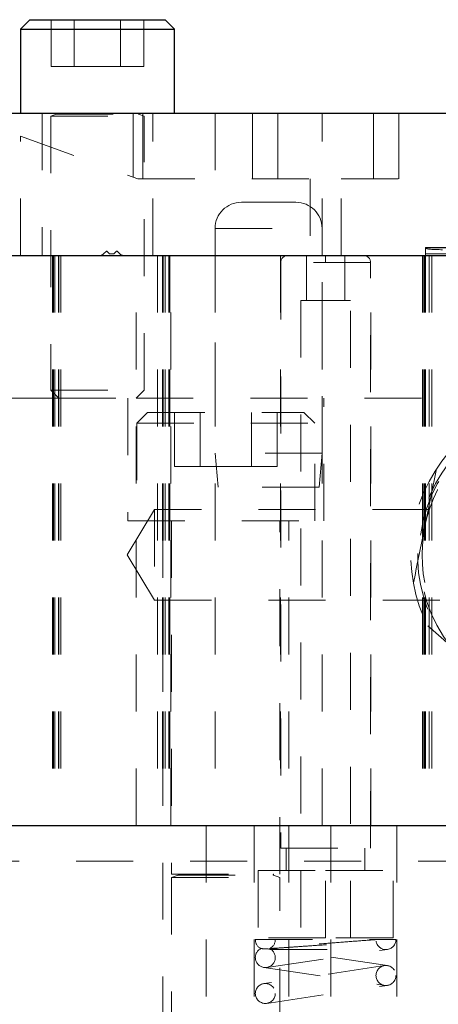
# Model space of a CAD drawing. Header units: inches. Extents: x 1880 to 2363, y -453 to -54.
# Tile 320 of 656: x 2038.995 to 2039.729, y -278.8 to -277.072. Entities that reach past the tile are written whole.
import ezdxf

# ---------------------------------------------------------------- set-up
doc = ezdxf.new("R2010")
doc.units = ezdxf.units.IN
doc.header["$LTSCALE"] = 0.5
doc.header["$MEASUREMENT"] = 0
doc.linetypes.add('HIDDEN', pattern=[0.225, 0.15, -0.075])
for name, color, linetype in [('DIE-M-S', 8, 'Continuous'), ('DIE-M-S2', 1, 'Continuous'), ('DIE-M-S3', 8, 'Continuous'), ('RAI-M-S', 8, 'Continuous'), ('SVD-M-S', 8, 'Continuous')]:
    doc.layers.add(name, color=color, linetype=linetype)

msp = doc.modelspace()

# ---------------------------------------------------------------- linework, layer by layer
at = {"layer": 'DIE-M-S', "linetype": 'Continuous', "lineweight": 25}
for p, q in [((2038.90679, -277.48637), (2042.60679, -277.48637)), ((2038.93179, -278.48637), (2042.58179, -278.48637))]:
    msp.add_line(p, q, dxfattribs=at)
at = {"layer": 'DIE-M-S', "linetype": 'HIDDEN', "lineweight": 18}
for p, q in [((2039.05291, -277.48637), (2039.05291, -278.48637)), ((2039.05485, -277.48637), (2039.05485, -278.48637)), ((2039.05485, -277.48637), (2039.05485, -278.48637)), ((2039.06333, -277.48637), (2039.06333, -278.48637)), ((2039.06333, -277.48637), (2039.06333, -278.48637)), ((2039.06379, -277.48637), (2039.06379, -278.48637)), ((2039.06775, -277.48637), (2039.06775, -278.48637)), ((2039.06775, -277.48637), (2039.06775, -278.48637)), ((2039.19979, -278.48637), (2039.19979, -277.48637)), ((2039.24584, -277.48637), (2039.24584, -278.48637)), ((2039.24679, -277.48637), (2039.24679, -278.48637)), ((2039.25025, -277.48637), (2039.25025, -278.48637)), ((2039.25679, -277.48637), (2039.25679, -278.48637)), ((2039.25873, -277.48637), (2039.25873, -278.48637)), ((2039.26067, -278.48637), (2039.26067, -277.48637)), ((2039.33804, -277.48637), (2039.33804, -278.48637)), ((2039.45279, -277.48637), (2039.45279, -278.48637)), ((2039.52554, -278.48637), (2039.52554, -277.48637)), ((2039.61079, -278.48637), (2039.61079, -277.48637)), ((2039.70179, -277.48637), (2039.70179, -278.48637)), ((2039.70291, -277.48637), (2039.70291, -278.48637)), ((2039.70485, -277.48637), (2039.70485, -278.48637)), ((2039.71333, -277.48637), (2039.71333, -278.48637)), ((2039.71775, -277.48637), (2039.71775, -278.48637))]:
    msp.add_line(p, q, dxfattribs=at)
at = {"layer": 'DIE-M-S2', "linetype": 'HIDDEN', "lineweight": 18}
for p, q in [((2039.05679, -277.48637), (2039.05679, -278.48637)), ((2039.14232, -277.48345), (2039.14739, -277.47837)), ((2039.14739, -277.47837), (2039.14839, -277.47837)), ((2039.15315, -277.48313), (2039.14839, -277.47837)), ((2039.16044, -277.48313), (2039.15315, -277.48313)), ((2039.16519, -277.47837), (2039.16044, -277.48313)), ((2039.16519, -277.47837), (2039.16619, -277.47837)), ((2039.16619, -277.47837), (2039.17126, -277.48345)), ((2039.23679, -277.48637), (2039.23679, -278.48637)), ((2039.70679, -277.4722), (2039.70679, -277.47251)), ((2039.80679, -277.4722), (2039.70679, -277.4722)), ((2039.80679, -277.47222), (2039.70679, -277.47222)), ((2039.80679, -277.47251), (2039.70679, -277.47251)), ((2039.70679, -277.47251), (2039.70679, -277.48313)), ((2039.80679, -277.48313), (2039.70679, -277.48313)), ((2039.70679, -277.48313), (2039.70679, -277.48637)), ((2039.70679, -277.48637), (2039.70679, -278.48637))]:
    msp.add_line(p, q, dxfattribs=at)
for centre, start, end in [((2039.13525, -277.47637), 270, 315), ((2039.17833, -277.47637), 225, 270)]:
    msp.add_arc(centre, 0.01, start, end, dxfattribs=at)
msp.add_ellipse((2039.73679, -277.47328), major_axis=(0.03, 0), ratio=0.0874887, start_param=3.1415927, end_param=4.712389, dxfattribs=at)
at = {"layer": 'DIE-M-S3', "linetype": 'HIDDEN', "lineweight": 18}
for p, q in [((2039.49833, -277.48637), (2039.49833, -277.56511)), ((2039.56526, -277.56511), (2039.56526, -277.48637)), ((2039.61053, -277.49819), (2039.45305, -277.49819)), ((2039.45305, -277.49819), (2039.45305, -278.52574)), ((2039.53179, -277.49819), (2039.61053, -277.49819)), ((2039.61053, -278.52574), (2039.61053, -277.49819)), ((2039.48848, -277.56511), (2039.5751, -277.56511)), ((2039.48848, -277.56511), (2039.48848, -278.68322)), ((2039.5751, -278.68322), (2039.5751, -277.56511)), ((2039.32242, -278.48637), (2039.32242, -278.98637)), ((2039.40679, -278.48637), (2039.40679, -278.98637)), ((2039.54117, -278.98637), (2039.54117, -278.48637)), ((2039.65679, -278.98637), (2039.65679, -278.48637)), ((2039.45305, -278.52574), (2039.61053, -278.52574)), ((2039.46289, -278.52574), (2039.46289, -278.56511)), ((2039.60069, -278.56511), (2039.60069, -278.52574)), ((2036.89429, -278.54887), (2040.51929, -278.54887)), ((2039.41368, -278.56511), (2039.53179, -278.56511)), ((2039.41368, -278.56511), (2039.41368, -278.68322)), ((2039.53179, -278.68322), (2039.53179, -278.56511)), ((2039.53179, -278.56511), (2039.6499, -278.56511)), ((2039.6499, -278.68322), (2039.6499, -278.56511)), ((2039.53179, -278.68322), (2039.41368, -278.68322)), ((2039.6499, -278.68322), (2039.53179, -278.68322))]:
    msp.add_line(p, q, dxfattribs=at)
at = {"layer": 'DIE-M-S3', "linetype": 'Continuous', "lineweight": 25}
msp.add_line((2038.93179, -278.48637), (2042.58179, -278.48637), dxfattribs=at)
at = {"layer": 'DIE-M-S3', "linetype": 'HIDDEN', "lineweight": 18}
for centre, start, end in [((2039.46486, -277.49819), 90, 180), ((2039.59872, -277.49819), 0, 90)]:
    msp.add_arc(centre, 0.01181, start, end, dxfattribs=at)
msp.add_open_spline([(2039.53179, -277.49819), (2039.53179, -277.49651), (2039.53179, -277.49303), (2039.53179, -277.48907), (2039.53179, -277.48676), (2039.53179, -277.4865), (2039.53179, -277.48637)], degree=3, knots=[0, 0, 0, 0, 0.2702613, 0.5624294, 0.7897364, 1, 1, 1, 1], dxfattribs=at)
at = {"layer": 'RAI-M-S', "linetype": 'Continuous', "lineweight": 25}
msp.add_line((2038.92479, -277.23637), (2042.33879, -277.23637), dxfattribs=at)
at = {"layer": 'RAI-M-S', "linetype": 'HIDDEN', "lineweight": 18}
for p, q in [((2039.03479, -277.23637), (2039.03479, -277.48637)), ((2039.19414, -277.23637), (2039.19414, -277.34836)), ((2039.19414, -277.34836), (2039.19414, -277.23637)), ((2039.21124, -277.35137), (2039.21124, -277.23637)), ((2039.21124, -277.23637), (2039.21124, -277.35137)), ((2039.22879, -277.48637), (2039.22879, -277.23637)), ((2039.33804, -277.23637), (2039.33804, -277.48637)), ((2039.40335, -277.23637), (2039.40335, -277.35137)), ((2039.40335, -277.35137), (2039.40335, -277.23637)), ((2039.44795, -277.35137), (2039.44795, -277.23637)), ((2039.44795, -277.23637), (2039.44795, -277.35137)), ((2039.52554, -277.48637), (2039.52554, -277.23637)), ((2039.61564, -277.23637), (2039.61564, -277.35137)), ((2039.61564, -277.35137), (2039.61564, -277.23637)), ((2039.66024, -277.35137), (2039.66024, -277.23637)), ((2039.66024, -277.23637), (2039.66024, -277.35137)), ((2038.99664, -277.48637), (2038.99664, -277.27647)), ((2038.99664, -277.27647), (2039.20243, -277.35137)), ((2039.20243, -277.35137), (2039.50466, -277.35137)), ((2039.50466, -277.35137), (2039.50466, -277.48637)), ((2039.55892, -277.35137), (2040.10466, -277.35137)), ((2039.55892, -277.48637), (2039.55892, -277.35137))]:
    msp.add_line(p, q, dxfattribs=at)
at = {"layer": 'SVD-M-S', "linetype": 'Continuous', "lineweight": 25}
for p, q in [((2039.01319, -277.07237), (2038.99679, -277.08877)), ((2039.01319, -277.07237), (2039.25039, -277.07237)), ((2039.26679, -277.08877), (2039.25039, -277.07237)), ((2038.99679, -277.08877), (2038.99679, -277.23637)), ((2038.99679, -277.08877), (2039.26679, -277.08877)), ((2039.26679, -277.23637), (2039.26679, -277.08877))]:
    msp.add_line(p, q, dxfattribs=at)
at = {"layer": 'SVD-M-S', "linetype": 'HIDDEN', "lineweight": 18}
for p, q in [((2039.0506, -277.15437), (2039.0506, -277.07237)), ((2039.0912, -277.15437), (2039.0912, -277.07237)), ((2039.17239, -277.15437), (2039.17239, -277.07237)), ((2039.21298, -277.15437), (2039.21298, -277.07237)), ((2039.0506, -277.15437), (2039.0912, -277.15437)), ((2039.0912, -277.15437), (2039.17239, -277.15437)), ((2039.17239, -277.15437), (2039.21298, -277.15437)), ((2039.04979, -277.23637), (2039.04979, -277.23677)), ((2039.04979, -277.23677), (2039.21379, -277.23677)), ((2039.0596, -277.2383), (2039.04979, -277.24186)), ((2039.04979, -277.24186), (2039.21379, -277.24186)), ((2039.04979, -277.24186), (2039.04979, -277.72237)), ((2039.0596, -277.2383), (2039.20399, -277.2383)), ((2039.21379, -277.24186), (2039.20399, -277.2383)), ((2039.21379, -277.23677), (2039.21379, -277.23637)), ((2039.21379, -277.72237), (2039.21379, -277.24186)), ((2039.47954, -277.39262), (2039.38404, -277.39262)), ((2039.33804, -277.43862), (2039.52554, -277.43862)), ((2039.33804, -277.43862), (2039.33804, -277.83262)), ((2039.52554, -277.83262), (2039.52554, -277.43862)), ((2039.04979, -277.72237), (2039.21379, -277.72237)), ((2039.04979, -277.72237), (2039.06379, -277.73637)), ((2039.19979, -277.73637), (2039.21379, -277.72237)), ((2038.98179, -277.73637), (2039.06379, -277.73637)), ((2039.06379, -277.73637), (2039.19979, -277.73637)), ((2039.18492, -277.73637), (2039.18492, -277.95137)), ((2039.19979, -277.73637), (2040.23179, -277.73637)), ((2039.52867, -277.95137), (2039.52867, -277.73637)), ((2039.21979, -277.76137), (2039.20079, -277.78037)), ((2039.21979, -277.76137), (2039.49379, -277.76137)), ((2039.26658, -277.85637), (2039.26658, -277.76137)), ((2039.31169, -277.85637), (2039.31169, -277.76137)), ((2039.4019, -277.85637), (2039.4019, -277.76137)), ((2039.447, -277.85637), (2039.447, -277.76137)), ((2039.51279, -277.78037), (2039.49379, -277.76137)), ((2039.20079, -277.78037), (2039.51279, -277.78037)), ((2039.20079, -277.78037), (2039.20079, -277.95137)), ((2039.51279, -277.95137), (2039.51279, -277.78037)), ((2039.52554, -277.83262), (2039.33804, -277.83262)), ((2039.33804, -277.83262), (2039.34329, -277.89262)), ((2039.52029, -277.89262), (2039.52554, -277.83262)), ((2039.26658, -277.85637), (2039.31169, -277.85637)), ((2039.31169, -277.85637), (2039.4019, -277.85637)), ((2039.4019, -277.85637), (2039.447, -277.85637)), ((2039.72622, -277.86041), (2039.70596, -277.96067)), ((2039.52029, -277.89262), (2039.34329, -277.89262)), ((2039.23179, -277.93187), (2039.18402, -278.01137)), ((2039.23179, -277.93187), (2039.23179, -278.09087)), ((2039.91391, -277.93187), (2039.23179, -277.93187)), ((2039.18492, -277.95137), (2039.52867, -277.95137)), ((2039.24617, -277.95137), (2039.24617, -278.98637)), ((2039.26179, -277.95137), (2039.26179, -278.57177)), ((2039.45179, -278.57177), (2039.45179, -277.95137)), ((2039.46742, -278.98637), (2039.46742, -277.95137)), ((2039.18402, -278.01137), (2039.23179, -278.09087)), ((2039.23179, -278.09087), (2039.90654, -278.09087)), ((2039.71077, -278.13557), (2039.78747, -278.20325)), ((2039.26179, -278.57177), (2039.45179, -278.57177)), ((2039.2731, -278.5733), (2039.26179, -278.57741)), ((2039.2731, -278.5733), (2039.44049, -278.5733)), ((2039.45179, -278.57741), (2039.44049, -278.5733)), ((2039.26179, -278.57741), (2039.45179, -278.57741)), ((2039.26179, -278.57741), (2039.26179, -279.43587)), ((2039.45179, -279.43587), (2039.45179, -278.57741)), ((2039.40854, -278.68637), (2039.62004, -278.68637)), ((2039.42862, -278.73518), (2039.64012, -278.70368)), ((2039.43461, -278.70387), (2039.63754, -278.70387)), ((2039.64012, -278.73207), (2039.44546, -278.70307)), ((2039.63496, -278.73207), (2039.42346, -278.76357)), ((2039.42346, -278.73518), (2039.63496, -278.76668)), ((2039.42862, -278.79818), (2039.64012, -278.76668))]:
    msp.add_line(p, q, dxfattribs=at)
for centre in [(2039.63754, -278.74937), (2039.42604, -278.78087)]:
    msp.add_circle(centre, 0.0175, dxfattribs=at)
for centre, radius, start, end in [((2039.05933, -277.23756), 0.000787, 290, 90), ((2039.20426, -277.23756), 0.000787, 90, 250), ((2039.38404, -277.43862), 0.046, 90, 180), ((2039.47954, -277.43862), 0.046, 0, 90), ((2039.95679, -278.01137), 0.27559, 15.63681, 288.57277), ((2039.95679, -278.01137), 0.26378, 5.68951, 288.57277), ((2039.95679, -278.01137), 0.26083, 18.57277, 346.18868), ((2039.95679, -278.01137), 0.25591, 108.57277, 168.57277), ((2039.95679, -278.01137), 0.25591, 168.57277, 228.57277), ((2039.27283, -278.57256), 0.000787, 290, 90), ((2039.44076, -278.57256), 0.000787, 90, 250), ((2039.42604, -278.68637), 0.0175, 180, 244.1949), ((2039.42604, -278.68637), 0.0175, 294.60211, 0), ((2039.63754, -278.68637), 0.0175, 188.47114, 0), ((2039.42604, -278.71787), 0.0175, 115.84193, 64.15807)]:
    msp.add_arc(centre, radius, start, end, dxfattribs=at)
for points, knots in [([(2039.70596, -277.96067), (2039.70526, -277.96411), (2039.69846, -277.99776), (2039.69173, -278.03105), (2039.68569, -278.06093)], [0, 0, 0, 0, 0.10208874, 1, 1, 1, 1]), ([(2039.62004, -278.68637), (2039.61883, -278.68646), (2039.60797, -278.68727), (2039.5834, -278.68911), (2039.5437, -278.69212), (2039.50362, -278.69521), (2039.46763, -278.69805), (2039.43969, -278.70031), (2039.42168, -278.70183), (2039.4195, -278.70203), (2039.41841, -278.70212)], [0, 0, 0, 0, 0.0183197, 0.1635643, 0.3063496, 0.4467904, 0.5854506, 0.7233058, 0.8622416, 1, 1, 1, 1]), ([(2039.43367, -278.70212), (2039.43377, -278.70212), (2039.4342, -278.70209), (2039.44144, -278.70162), (2039.46075, -278.70033), (2039.48791, -278.69847), (2039.51923, -278.69627), (2039.551, -278.694), (2039.57972, -278.69192), (2039.60254, -278.69025), (2039.61417, -278.6894), (2039.61802, -278.68912), (2039.61918, -278.68903), (2039.61959, -278.689), (2039.6199, -278.68898), (2039.62007, -278.68896), (2039.62021, -278.68895), (2039.62022, -278.68895), (2039.62023, -278.68895)], [0, 0, 0, 0, 0.03098211, 0.13909616, 0.2504876, 0.36232093, 0.47307836, 0.5820155, 0.68890031, 0.79398709, 0.89894063, 0.9391461, 0.94917767, 0.96667595, 0.97104888, 0.98044093, 0.98998471, 1, 1, 1, 1]), ([(2039.62004, -278.68637), (2039.62623, -278.68637), (2039.64087, -278.68637), (2039.65291, -278.68637), (2039.65442, -278.68637), (2039.65504, -278.68637)], [0, 0, 0, 0, 0.2983871, 0.7068158, 1, 1, 1, 1]), ([(2039.43367, -278.70212), (2039.43468, -278.70222), (2039.43618, -278.70237), (2039.44363, -278.7031), (2039.44774, -278.7035), (2039.44968, -278.70371), (2039.45044, -278.70381), (2039.45063, -278.70385), (2039.45058, -278.70387), (2039.45044, -278.70388), (2039.4502, -278.70387), (2039.44991, -278.70387), (2039.44943, -278.70385), (2039.44826, -278.7038), (2039.44453, -278.7036), (2039.43556, -278.70309), (2039.42384, -278.70242), (2039.41873, -278.70214), (2039.41846, -278.70213), (2039.41841, -278.70212)], [0, 0, 0, 0, 0.2379614, 0.3558648, 0.4139563, 0.4430096, 0.4576723, 0.4650202, 0.468145, 0.4713047, 0.4731896, 0.4750753, 0.4777409, 0.4826796, 0.4989153, 0.5638328, 0.7365381, 0.9556022, 1, 1, 1, 1])]:
    msp.add_open_spline(points, degree=3, knots=knots, dxfattribs=at)

doc.saveas('drawing.dxf')
